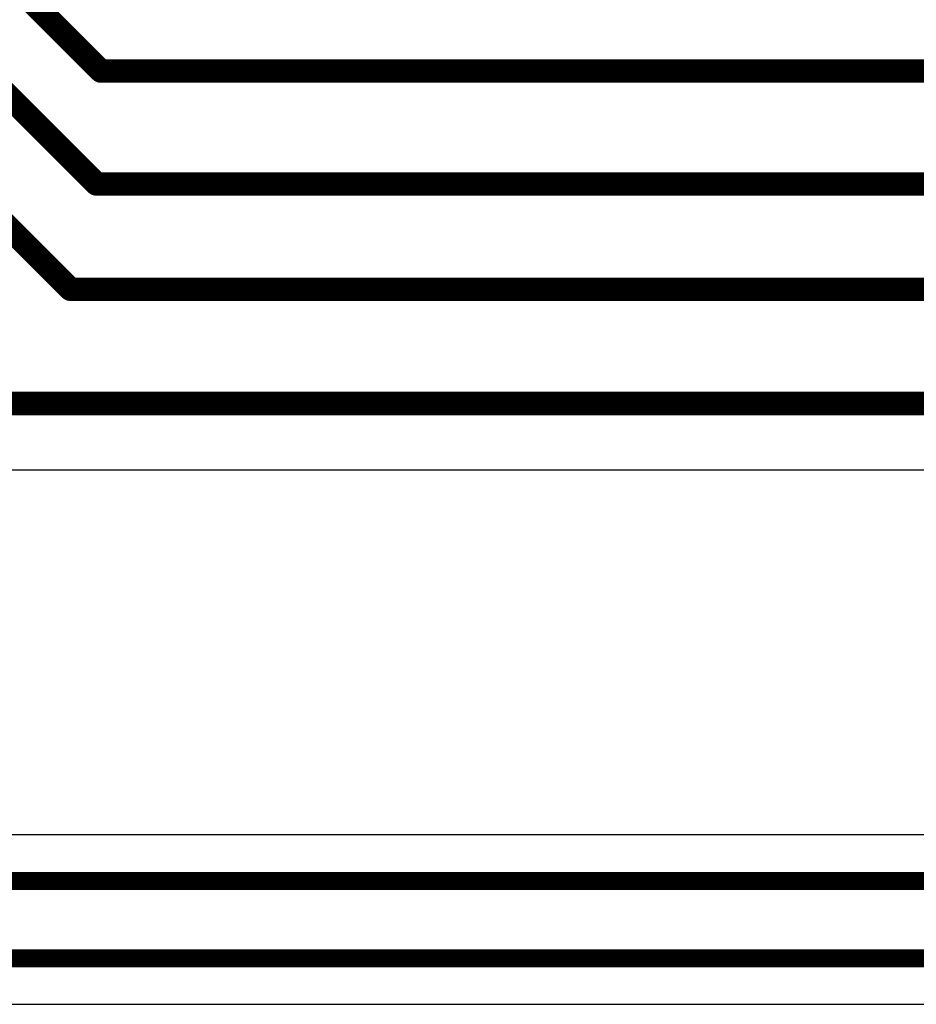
# Model space of a CAD drawing. Header units: millimetres. Extents: x 138 to 555, y 26 to 334.
# Tile 542 of 656: x 309.54 to 314.5, y 211.09 to 216.54. Entities that reach past the tile are written whole.
import ezdxf

# ---------------------------------------------------------------- set-up
doc = ezdxf.new("R2010")
doc.units = ezdxf.units.MM
doc.layers.add('BottomLayer', color=5, linetype='Continuous')

msp = doc.modelspace()

# ---------------------------------------------------------------- linework, layer by layer
at = {"layer": 'BottomLayer'}
for p, q in [((309.2635, 214.0486), (324.8616, 214.0486)), ((324.4604, 212.031), (308.3564, 212.031)), ((308.1534, 211.0939), (324.1929, 211.0939))]:
    msp.add_line(p, q, dxfattribs=at)
for points, const_width in [([(302.8841, 223.3648), (309.9944, 216.2545)], 0.13), ([(302.7368, 222.8627), (309.9694, 215.6302)], 0.13), ([(305.5941, 219.2796), (309.8257, 215.048)], 0.13), ([(309.9944, 216.2545), (325.6597, 216.2545)], 0.13), ([(309.9694, 215.6302), (325.4624, 215.6302)], 0.13), ([(309.8257, 215.048), (325.2604, 215.048)], 0.13), ([(309.2635, 214.4167), (325.0141, 214.4167)], 0.13), ([(308.2508, 211.7762), (324.4604, 211.7762)], 0.1), ([(308.1534, 211.3488), (324.2985, 211.3488)], 0.1)]:
    msp.add_lwpolyline(points, dxfattribs=dict(at, const_width=const_width))
at = {"layer": 'BottomLayer', "const_width": 0.065}
for points in [[(309.9619, 216.2545, 1), (310.0269, 216.2545, 1)], [(309.9619, 216.2545, 1), (310.0269, 216.2545, 1)], [(309.9369, 215.6302, 1), (310.0019, 215.6302, 1)], [(309.9369, 215.6302, 1), (310.0019, 215.6302, 1)], [(309.7932, 215.048, 1), (309.8582, 215.048, 1)], [(309.7932, 215.048, 1), (309.8582, 215.048, 1)]]:
    msp.add_lwpolyline(points, format="xyb", close=True, dxfattribs=at)

doc.saveas('drawing.dxf')
